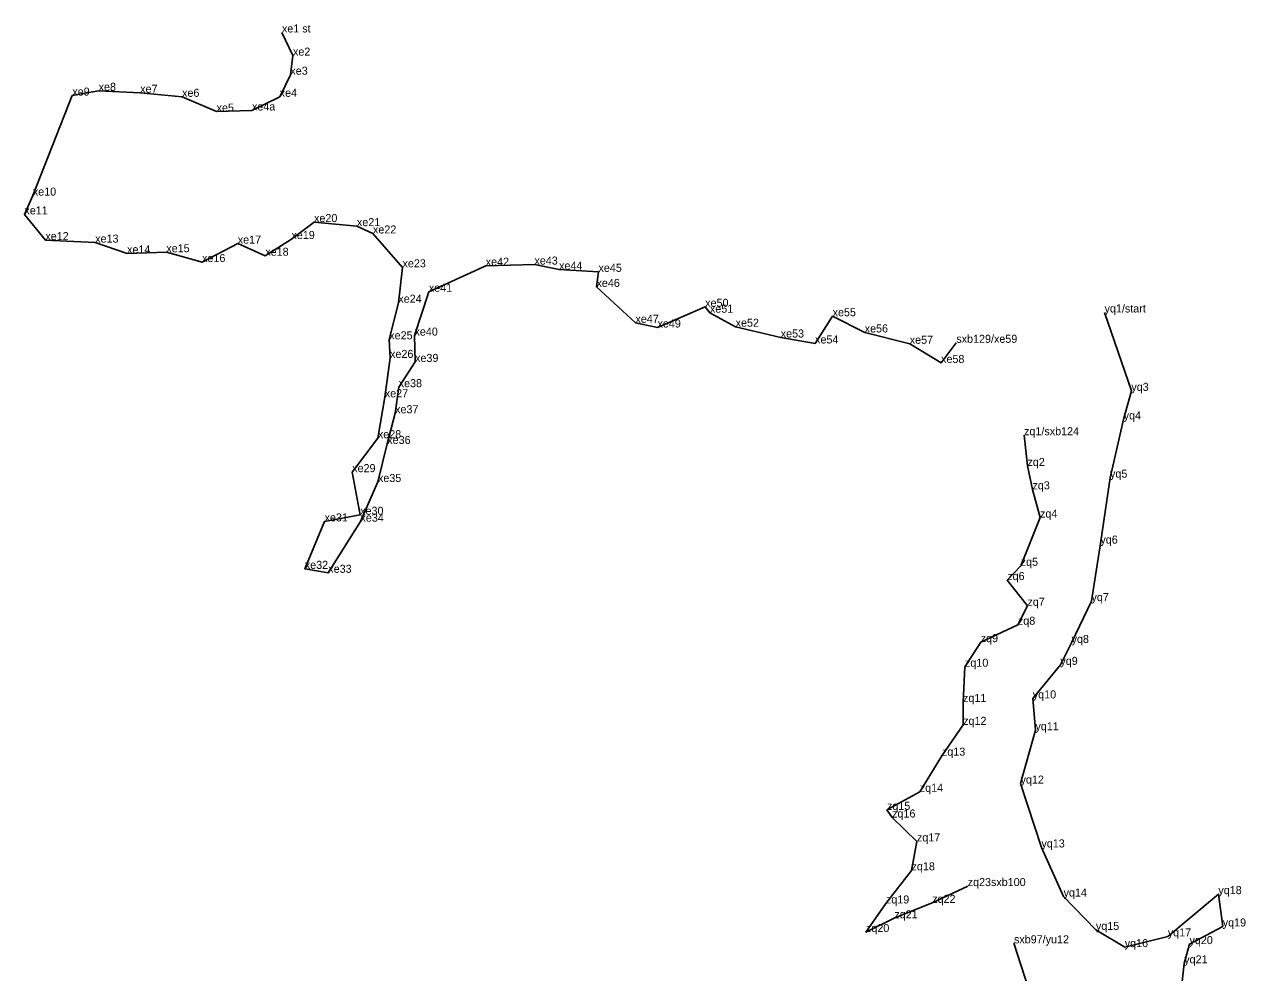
# Model space of a CAD drawing. Extents: x 2072529 to 2267990, y 436423 to 470008.
# Drawn here: x 2246183 to 2247094, y 439954 to 440662 of the extents above; entities that cross this region are included whole.
import ezdxf

# ---------------------------------------------------------------- set-up
doc = ezdxf.new("R2010")
doc.units = 0
doc.layers.add('Level 3', color=7, linetype='Continuous')
doc.layers.add('Old_Level_52', color=7, linetype='Continuous')

msp = doc.modelspace()

# ---------------------------------------------------------------- linework, layer by layer
at = {"layer": 'Level 3'}
for p, q in [((2246374.881, 440655.967), (2246374.881, 440655.967)), ((2246383.127, 440638.67), (2246383.127, 440638.67)), ((2246381.178, 440624.425), (2246381.178, 440624.425)), ((2246218.418, 440608.82), (2246218.418, 440608.82)), ((2246238.08, 440612.4), (2246238.08, 440612.4)), ((2246269.075, 440610.911), (2246269.075, 440610.911)), ((2246300.347, 440607.933), (2246300.347, 440607.933)), ((2246373.234, 440607.929), (2246373.234, 440607.929)), ((2246326.129, 440596.858), (2246326.129, 440596.858)), ((2246352.516, 440597.727), (2246352.516, 440597.727)), ((2246188.961, 440534.185), (2246188.961, 440534.185)), ((2246182.684, 440520.173), (2246182.684, 440520.173)), ((2246398.856, 440514.426), (2246398.856, 440514.426)), ((2246430.873, 440511.387), (2246430.873, 440511.387)), ((2246442.829, 440505.922), (2246442.829, 440505.922)), ((2246198.336, 440500.966), (2246198.336, 440500.966)), ((2246235.518, 440499.094), (2246235.518, 440499.094)), ((2246341.91, 440498.324), (2246341.91, 440498.324)), ((2246381.982, 440501.777), (2246381.982, 440501.777)), ((2246259.308, 440491.077), (2246259.308, 440491.077)), ((2246288.603, 440491.879), (2246288.603, 440491.879)), ((2246362.472, 440489.321), (2246362.472, 440489.321)), ((2246315.277, 440484.576), (2246315.277, 440484.576)), ((2246464.891, 440480.653), (2246464.891, 440480.653)), ((2246526.995, 440481.874), (2246526.995, 440481.874)), ((2246563.35, 440482.697), (2246563.35, 440482.697)), ((2246581.744, 440478.924), (2246581.744, 440478.924)), ((2246611.163, 440477.296), (2246611.163, 440477.296)), ((2246484.521, 440462.438), (2246484.521, 440462.438)), ((2246609.671, 440466.009), (2246609.671, 440466.009)), ((2246461.783, 440454.277), (2246461.783, 440454.277)), ((2246690.771, 440451.176), (2246690.771, 440451.176)), ((2246694.303, 440446.772), (2246694.303, 440446.772)), ((2246785.902, 440444.165), (2246785.902, 440444.165)), ((2246988.872, 440446.97), (2246988.872, 440446.97)), ((2246638.738, 440439.208), (2246638.738, 440439.208)), ((2246655.199, 440435.742), (2246655.199, 440435.742)), ((2246713.51, 440436.324), (2246713.51, 440436.324)), ((2246809.846, 440432.047), (2246809.846, 440432.047)), ((2246455.003, 440426.894), (2246455.003, 440426.894)), ((2246473.812, 440429.707), (2246473.812, 440429.707)), ((2246747.162, 440428.263), (2246747.162, 440428.263)), ((2246772.798, 440423.827), (2246772.798, 440423.827)), ((2246843.462, 440423.598), (2246843.462, 440423.598)), ((2246878.229, 440424.319), (2246878.229, 440424.319)), ((2246455.591, 440413.024), (2246455.591, 440413.024)), ((2246474.253, 440410.03), (2246474.253, 440410.03)), ((2246866.857, 440409.262), (2246866.857, 440409.262)), ((2246462.034, 440391.188), (2246462.034, 440391.188)), ((2247008.88, 440388.428), (2247008.88, 440388.428)), ((2246451.668, 440383.665), (2246451.668, 440383.665)), ((2246459.347, 440371.73), (2246459.347, 440371.73)), ((2247003.124, 440367.131), (2247003.124, 440367.131)), ((2246446.491, 440353.106), (2246446.491, 440353.106)), ((2246928.79, 440355.336), (2246928.79, 440355.336)), ((2246453.52, 440348.83), (2246453.52, 440348.83)), ((2246931.306, 440332.4), (2246931.306, 440332.4)), ((2246427.335, 440327.76), (2246427.335, 440327.76)), ((2246992.934, 440323.658), (2246992.934, 440323.658)), ((2246446.564, 440320.433), (2246446.564, 440320.433)), ((2246935.051, 440314.949), (2246935.051, 440314.949)), ((2246433.276, 440295.949), (2246433.276, 440295.949)), ((2246406.726, 440291.011), (2246406.726, 440291.011)), ((2246433.494, 440290.821), (2246433.494, 440290.821)), ((2246940.745, 440293.863), (2246940.745, 440293.863)), ((2246985.762, 440274.424), (2246985.762, 440274.424)), ((2246391.978, 440255.572), (2246391.978, 440255.572)), ((2246409.488, 440252.653), (2246409.488, 440252.653)), ((2246926.257, 440257.883), (2246926.257, 440257.883)), ((2246916.225, 440247.225), (2246916.225, 440247.225)), ((2246979.138, 440231.521), (2246979.138, 440231.521)), ((2246931.306, 440228.038), (2246931.306, 440228.038)), ((2246924.176, 440213.876), (2246924.176, 440213.876)), ((2246896.438, 440200.883), (2246896.438, 440200.883)), ((2246964.267, 440200.269), (2246964.267, 440200.269)), ((2246884.695, 440182.531), (2246884.695, 440182.531)), ((2246955.893, 440183.945), (2246955.893, 440183.945)), ((2246935.297, 440158.886), (2246935.297, 440158.886)), ((2246883.238, 440156.21), (2246883.238, 440156.21)), ((2246883.317, 440139.166), (2246883.317, 440139.166)), ((2246937.295, 440135.161), (2246937.295, 440135.161)), ((2246867.49, 440116.152), (2246867.49, 440116.152)), ((2246926.182, 440095.31), (2246926.182, 440095.31)), ((2246850.966, 440089.203), (2246850.966, 440089.203)), ((2246826.478, 440075.713), (2246826.478, 440075.713)), ((2246830.299, 440069.984), (2246830.299, 440069.984)), ((2246848.821, 440052.158), (2246848.821, 440052.158)), ((2246941.764, 440047.656), (2246941.764, 440047.656)), ((2246844.798, 440030.558), (2246844.798, 440030.558)), ((2246886.695, 440018.818), (2246886.695, 440018.818)), ((2247073.805, 440012.795), (2247073.805, 440012.795)), ((2246825.697, 440005.834), (2246825.697, 440005.834)), ((2246860.23, 440006.28), (2246860.23, 440006.28)), ((2246958.274, 440011.001), (2246958.274, 440011.001)), ((2246831.956, 439994.756), (2246831.956, 439994.756)), ((2246982.432, 439986.074), (2246982.432, 439986.074)), ((2247077.099, 439988.662), (2247077.099, 439988.662)), ((2246810.798, 439984.516), (2246810.798, 439984.516)), ((2247036.067, 439981.256), (2247036.067, 439981.256)), ((2246921.262, 439976.089), (2246921.262, 439976.089)), ((2246921.262, 439976.089), (2246921.262, 439976.089)), ((2247003.925, 439973.249), (2247003.925, 439973.249)), ((2247052.259, 439975.499), (2247052.259, 439975.499)), ((2247048.312, 439961.133), (2247048.312, 439961.133))]:
    msp.add_line(p, q, dxfattribs=at)
at = {"layer": 'Old_Level_52'}
for points in [[(2246374.881, 440655.967), (2246383.127, 440638.67), (2246381.178, 440624.425), (2246373.234, 440607.929), (2246352.516, 440597.727), (2246326.129, 440596.858), (2246300.347, 440607.933), (2246269.075, 440610.911), (2246238.08, 440612.4), (2246218.418, 440608.82), (2246188.961, 440534.185), (2246182.684, 440520.173), (2246198.336, 440500.966), (2246235.518, 440499.094), (2246259.308, 440491.077), (2246288.603, 440491.879), (2246315.277, 440484.576), (2246341.91, 440498.324), (2246362.472, 440489.321), (2246381.982, 440501.777), (2246398.856, 440514.426), (2246430.873, 440511.387), (2246442.829, 440505.922), (2246464.891, 440480.653), (2246461.783, 440454.277), (2246455.003, 440426.894), (2246455.591, 440413.024), (2246451.668, 440383.665), (2246446.491, 440353.106), (2246427.335, 440327.76), (2246433.276, 440295.949), (2246406.726, 440291.011), (2246391.978, 440255.572), (2246409.488, 440252.653), (2246433.494, 440290.821), (2246446.564, 440320.433), (2246453.52, 440348.83), (2246459.347, 440371.73), (2246462.034, 440391.188), (2246474.253, 440410.03), (2246473.812, 440429.707), (2246484.521, 440462.438), (2246526.995, 440481.874), (2246563.35, 440482.697), (2246581.744, 440478.924), (2246611.163, 440477.296), (2246609.671, 440466.009), (2246638.738, 440439.208), (2246655.199, 440435.742), (2246690.771, 440451.176), (2246694.303, 440446.772), (2246713.51, 440436.324), (2246747.162, 440428.263), (2246772.798, 440423.827), (2246785.902, 440444.165), (2246809.846, 440432.047), (2246843.462, 440423.598), (2246866.857, 440409.262), (2246878.229, 440424.319)], [(2246988.872, 440446.97), (2247008.88, 440388.428), (2247003.124, 440367.131), (2246992.934, 440323.658), (2246985.762, 440274.424), (2246979.138, 440231.521), (2246964.267, 440200.269), (2246955.893, 440183.945), (2246935.297, 440158.886), (2246937.295, 440135.161), (2246926.182, 440095.31), (2246941.764, 440047.656), (2246958.274, 440011.001), (2246982.432, 439986.074), (2247003.925, 439973.249), (2247036.067, 439981.256), (2247073.805, 440012.795), (2247077.099, 439988.662), (2247052.259, 439975.499), (2247048.312, 439961.133), (2247042.944, 439914.035)], [(2246928.79, 440355.336), (2246931.306, 440332.4), (2246935.051, 440314.949), (2246940.745, 440293.863), (2246926.257, 440257.883), (2246916.225, 440247.225), (2246931.306, 440228.038), (2246924.176, 440213.876), (2246896.438, 440200.883), (2246884.695, 440182.531), (2246883.238, 440156.21), (2246883.317, 440139.166), (2246867.49, 440116.152), (2246850.966, 440089.203), (2246826.478, 440075.713), (2246830.299, 440069.984), (2246848.821, 440052.158), (2246844.798, 440030.558), (2246825.697, 440005.834), (2246810.798, 439984.516), (2246831.956, 439994.756), (2246860.23, 440006.28), (2246886.695, 440018.818)], [(2246921.262, 439976.089), (2246931.746, 439943.182)]]:
    msp.add_lwpolyline(points, dxfattribs=at)

# ---------------------------------------------------------------- texts
for s, p in [('xe1 st', (2246374.881, 440655.967)), ('xe2', (2246383.127, 440638.67)), ('xe3', (2246381.178, 440624.425)), ('xe9', (2246218.418, 440608.82)), ('xe8', (2246238.08, 440612.4)), ('xe7', (2246269.075, 440610.911)), ('xe6', (2246300.347, 440607.933)), ('xe4', (2246373.234, 440607.929)), ('xe5', (2246326.129, 440596.858)), ('xe4a', (2246352.516, 440597.727)), ('xe10', (2246188.961, 440534.185)), ('xe11', (2246182.684, 440520.173)), ('xe20', (2246398.856, 440514.426)), ('xe21', (2246430.873, 440511.387)), ('xe12', (2246198.336, 440500.966)), ('xe13', (2246235.518, 440499.094)), ('xe19', (2246381.982, 440501.777)), ('xe22', (2246442.829, 440505.922)), ('xe14', (2246259.308, 440491.077)), ('xe15', (2246288.603, 440491.879)), ('xe17', (2246341.91, 440498.324)), ('xe16', (2246315.277, 440484.576)), ('xe18', (2246362.472, 440489.321)), ('xe23', (2246464.891, 440480.653)), ('xe42', (2246526.995, 440481.874)), ('xe43', (2246563.35, 440482.697)), ('xe44', (2246581.744, 440478.924)), ('xe45', (2246611.163, 440477.296)), ('xe41', (2246484.521, 440462.438)), ('xe46', (2246609.671, 440466.009)), ('xe24', (2246461.783, 440454.277)), ('xe50', (2246690.771, 440451.176)), ('xe51', (2246694.303, 440446.772)), ('yq1/start', (2246988.872, 440446.97)), ('xe47', (2246638.738, 440439.208)), ('xe49', (2246655.199, 440435.742)), ('xe52', (2246713.51, 440436.324)), ('xe55', (2246785.902, 440444.165)), ('xe25', (2246455.003, 440426.894)), ('xe40', (2246473.812, 440429.707)), ('xe53', (2246747.162, 440428.263)), ('xe56', (2246809.846, 440432.047)), ('xe54', (2246772.798, 440423.827)), ('xe57', (2246843.462, 440423.598)), ('sxb129/xe59', (2246878.229, 440424.319)), ('xe26', (2246455.591, 440413.024)), ('xe39', (2246474.253, 440410.03)), ('xe58', (2246866.857, 440409.262)), ('xe38', (2246462.034, 440391.188)), ('xe27', (2246451.668, 440383.665)), ('yq3', (2247008.88, 440388.428)), ('xe37', (2246459.347, 440371.73)), ('yq4', (2247003.124, 440367.131)), ('xe28', (2246446.491, 440353.106)), ('zq1/sxb124', (2246928.79, 440355.336)), ('xe36', (2246453.52, 440348.83)), ('xe29', (2246427.335, 440327.76)), ('zq2', (2246931.306, 440332.4)), ('xe35', (2246446.564, 440320.433)), ('yq5', (2246992.934, 440323.658)), ('zq3', (2246935.051, 440314.949)), ('xe31', (2246406.726, 440291.011)), ('xe30', (2246433.276, 440295.949)), ('xe34', (2246433.494, 440290.821)), ('zq4', (2246940.745, 440293.863)), ('yq6', (2246985.762, 440274.424)), ('xe32', (2246391.978, 440255.572)), ('zq5', (2246926.257, 440257.883)), ('xe33', (2246409.488, 440252.653)), ('zq6', (2246916.225, 440247.225)), ('zq7', (2246931.306, 440228.038)), ('yq7', (2246979.138, 440231.521)), ('zq8', (2246924.176, 440213.876)), ('zq9', (2246896.438, 440200.883)), ('yq8', (2246964.267, 440200.269)), ('zq10', (2246884.695, 440182.531)), ('yq9', (2246955.893, 440183.945)), ('zq11', (2246883.238, 440156.21)), ('yq10', (2246935.297, 440158.886)), ('zq12', (2246883.317, 440139.166)), ('yq11', (2246937.295, 440135.161)), ('zq13', (2246867.49, 440116.152)), ('zq14', (2246850.966, 440089.203)), ('yq12', (2246926.182, 440095.31)), ('zq15', (2246826.478, 440075.713)), ('zq16', (2246830.299, 440069.984)), ('zq17', (2246848.821, 440052.158)), ('yq13', (2246941.764, 440047.656)), ('zq18', (2246844.798, 440030.558)), ('zq23sxb100', (2246886.695, 440018.818)), ('yq14', (2246958.274, 440011.001)), ('yq18', (2247073.805, 440012.795)), ('zq19', (2246825.697, 440005.834)), ('zq22', (2246860.23, 440006.28)), ('zq21', (2246831.956, 439994.756)), ('yq19', (2247077.099, 439988.662)), ('zq20', (2246810.798, 439984.516)), ('yq15', (2246982.432, 439986.074)), ('yq17', (2247036.067, 439981.256)), ('sxb97/yu12', (2246921.262, 439976.089)), ('sxb97/yu12', (2246921.262, 439976.089)), ('yq16', (2247003.925, 439973.249)), ('yq20', (2247052.259, 439975.499)), ('yq21', (2247048.312, 439961.133))]:
    msp.add_text(s, height=6).set_placement(p)

doc.saveas('drawing.dxf')
